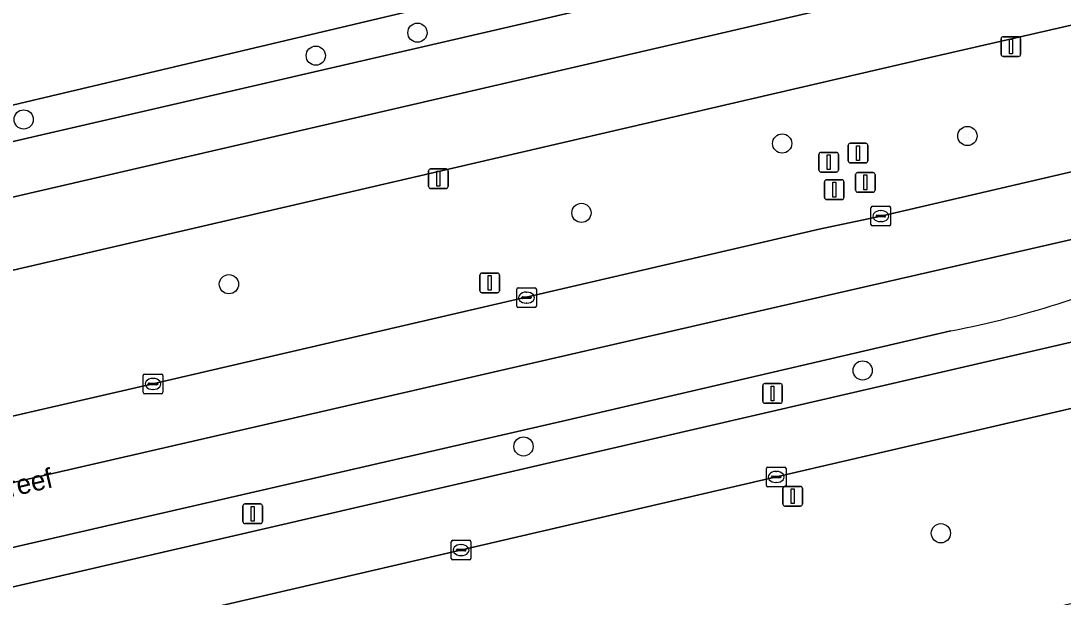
# Model space of a CAD drawing. Extents: x 156412 to 157779, y 382335 to 383768.
# Drawn here: x 157079.5 to 157132.5, y 383006.4 to 383035.7 of the extents above; entities that cross this region are included whole.
import ezdxf

# ---------------------------------------------------------------- set-up
doc = ezdxf.new("R2010")
doc.units = 0
for name, color, linetype in [('IMGEO_Berm_groen', 7, 'Continuous'), ('IMGEO_Boom', 7, 'Continuous'), ('IMGEO_Fietspad_gesloten', 7, 'Continuous'), ('IMGEO_Kolk', 7, 'Continuous'), ('IMGEO_Lichtmast', 7, 'Continuous'), ('IMGEO_Openbare_ruimte_label', 7, 'Continuous'), ('IMGEO_Parkeervlak_open', 7, 'Continuous'), ('IMGEO_Rijbaan_lokaal_gesloten', 7, 'Continuous'), ('IMGEO_Rijbaan_regionaal_gesloten', 7, 'Continuous'), ('IMGEO_Verkeersbordpaal', 7, 'Continuous')]:
    doc.layers.add(name, color=color, linetype=linetype)

msp = doc.modelspace()

# ---------------------------------------------------------------- linework, layer by layer
at = {"layer": 'IMGEO_Berm_groen'}
for points in [[(157134.668, 383046.231), (157133.887, 383045.692), (157132.892, 383044.965), (157131.807, 383044.306), (157130.652, 383043.778), (157130.127, 383043.549), (157130.075, 383043.523), (157130.648, 383041.534), (157069.138, 383027.297), (157007.744, 383013.169), (157007.809, 383012.863), (157007.932, 383012.29), (157010.107, 383012.383)], [(157025.431, 383014.337), (157134.445, 383039.6)], [(157120.078, 383025.139), (157123.21, 383025.803), (157135.435, 383028.656), (157133.846, 383035.729), (157125.414, 383033.797), (157049.55, 383016.188), (157025.969, 383010.873)], [(157114.126, 383015.047), (157142.331, 383021.576), (157144.458, 383022.067), (157143.467, 383026.169), (157141.527, 383025.221), (157138.154, 383023.651)], [(157019.53, 383009.614), (157021.079, 383002.266), (157086.233, 383017.27), (157120.078, 383025.139)], [(157126.773, 383019.975), (157107.253, 383015.436), (157011.566, 382993.422)], [(157011.984, 382991.402), (157114.126, 383015.047)]]:
    msp.add_lwpolyline(points, dxfattribs=at)
msp.add_lwpolyline([(157138.286, 383007.354), (157138.155, 383007.912), (157136.075, 383016.764), (157087.113, 383005.388), (157023.233, 382990.672), (157025.491, 382981.388), (157056.771, 382988.475)], close=True, dxfattribs=at)
msp.add_arc((157117.788, 383067.25), 48.121, 280.7616, 295.0387, dxfattribs=at)
at = {"layer": 'IMGEO_Boom'}
for centre in [(157099.669, 383035.131), (157094.504, 383033.963), (157079.664, 383030.72), (157118.198, 383029.497), (157127.609, 383029.877), (157108.001, 383025.967), (157090.091, 383022.34), (157122.287, 383017.955), (157105.056, 383014.093), (157126.261, 383009.678)]:
    msp.add_circle(centre, 0.489, dxfattribs=at)
at = {"layer": 'IMGEO_Fietspad_gesloten'}
for points in [[(157025.969, 383010.873), (157049.55, 383016.188), (157125.414, 383033.797), (157133.846, 383035.729), (157137.616, 383036.593), (157138.658, 383036.824), (157141.7, 383037.545), (157144.238, 383038.146), (157146.809, 383038.714), (157252.088, 383062.977)], [(157134.445, 383039.6), (157025.431, 383014.337)]]:
    msp.add_lwpolyline(points, dxfattribs=at)
at = {"layer": 'IMGEO_Kolk'}
for p, q in [((157122.784, 383026.303), (157123.636, 383026.303)), ((157122.709, 383025.377), (157122.709, 383026.229)), ((157122.968, 383025.797), (157122.968, 383025.809)), ((157123.406, 383025.76), (157123.008, 383025.76)), ((157123.011, 383025.846), (157123.409, 383025.846)), ((157123.197, 383026.083), (157123.222, 383026.083)), ((157123.452, 383025.809), (157123.452, 383025.797)), ((157123.71, 383026.229), (157123.71, 383025.377)), ((157123.636, 383025.303), (157122.784, 383025.303)), ((157123.22, 383025.523), (157123.195, 383025.523)), ((157104.71, 383021.232), (157104.71, 383022.084)), ((157104.785, 383022.158), (157105.637, 383022.158)), ((157105.711, 383022.084), (157105.711, 383021.232)), ((157104.969, 383021.652), (157104.969, 383021.664)), ((157105.407, 383021.615), (157105.009, 383021.615)), ((157105.012, 383021.701), (157105.41, 383021.701)), ((157105.198, 383021.938), (157105.223, 383021.938)), ((157105.453, 383021.664), (157105.453, 383021.652)), ((157105.637, 383021.158), (157104.785, 383021.158)), ((157105.221, 383021.378), (157105.196, 383021.378)), ((157085.732, 383016.844), (157085.732, 383017.696)), ((157085.807, 383017.77), (157086.659, 383017.77)), ((157085.991, 383017.264), (157085.991, 383017.276)), ((157086.034, 383017.313), (157086.432, 383017.313)), ((157086.22, 383017.55), (157086.245, 383017.55)), ((157086.475, 383017.276), (157086.475, 383017.264)), ((157086.733, 383017.696), (157086.733, 383016.844)), ((157086.659, 383016.77), (157085.807, 383016.77)), ((157086.429, 383017.227), (157086.031, 383017.227)), ((157086.243, 383016.99), (157086.218, 383016.99)), ((157117.469, 383013.04), (157118.321, 383013.04)), ((157117.394, 383012.114), (157117.394, 383012.966)), ((157117.653, 383012.534), (157117.653, 383012.546)), ((157118.091, 383012.497), (157117.693, 383012.497)), ((157117.696, 383012.583), (157118.094, 383012.583)), ((157117.882, 383012.82), (157117.907, 383012.82)), ((157118.137, 383012.546), (157118.137, 383012.534)), ((157118.395, 383012.966), (157118.395, 383012.114)), ((157118.321, 383012.04), (157117.469, 383012.04)), ((157117.905, 383012.26), (157117.88, 383012.26)), ((157101.461, 383009.321), (157102.313, 383009.321)), ((157101.386, 383008.395), (157101.386, 383009.247)), ((157101.645, 383008.815), (157101.645, 383008.827)), ((157102.083, 383008.778), (157101.685, 383008.778)), ((157101.688, 383008.864), (157102.086, 383008.864)), ((157101.874, 383009.101), (157101.899, 383009.101)), ((157102.129, 383008.827), (157102.129, 383008.815)), ((157102.387, 383009.247), (157102.387, 383008.395)), ((157102.313, 383008.321), (157101.461, 383008.321)), ((157101.897, 383008.541), (157101.872, 383008.541))]:
    msp.add_line(p, q, dxfattribs=at)
for points in [[(157122.784, 383026.303), (157123.636, 383026.303)], [(157122.709, 383025.377), (157122.709, 383026.229)], [(157123.71, 383026.229), (157123.71, 383025.377)], [(157123.636, 383025.303), (157122.784, 383025.303)], [(157104.71, 383021.232), (157104.71, 383022.084)], [(157104.785, 383022.158), (157105.637, 383022.158)], [(157105.711, 383022.084), (157105.711, 383021.232)], [(157105.637, 383021.158), (157104.785, 383021.158)], [(157085.732, 383016.844), (157085.732, 383017.696)], [(157085.807, 383017.77), (157086.659, 383017.77)], [(157086.733, 383017.696), (157086.733, 383016.844)], [(157086.659, 383016.77), (157085.807, 383016.77)], [(157117.469, 383013.04), (157118.321, 383013.04)], [(157117.394, 383012.114), (157117.394, 383012.966)], [(157118.395, 383012.966), (157118.395, 383012.114)], [(157118.321, 383012.04), (157117.469, 383012.04)], [(157101.461, 383009.321), (157102.313, 383009.321)], [(157101.386, 383008.395), (157101.386, 383009.247)], [(157102.387, 383009.247), (157102.387, 383008.395)], [(157102.313, 383008.321), (157101.461, 383008.321)]]:
    msp.add_lwpolyline(points, dxfattribs=at)
for centre, radius, start, end in [((157122.786, 383026.227), 0.0765, 91.552, 178.448), ((157122.786, 383026.227), 0.0765, 91.552, 178.448), ((157123.634, 383026.227), 0.0765, 1.552, 88.448), ((157123.634, 383026.227), 0.0765, 1.552, 88.448), ((157123.008, 383025.806), 0.0403, 85.8775, 175.7526), ((157123.005, 383025.796), 0.0366, 178.938, 274.7102), ((157123.409, 383025.803), 0.043, 264.8664, 352.4533), ((157123.413, 383025.808), 0.0386, 1.7309, 96.639), ((157122.786, 383025.379), 0.0765, 181.552, 268.448), ((157122.786, 383025.379), 0.0765, 181.552, 268.448), ((157123.634, 383025.379), 0.0765, 271.552, 358.448), ((157123.634, 383025.379), 0.0765, 271.552, 358.448), ((157104.787, 383022.082), 0.0765, 91.552, 178.448), ((157104.787, 383022.082), 0.0765, 91.552, 178.448), ((157105.635, 383022.082), 0.0765, 1.552, 88.448), ((157105.635, 383022.082), 0.0765, 1.552, 88.448), ((157105.009, 383021.661), 0.0403, 85.8775, 175.7526), ((157105.006, 383021.651), 0.0366, 178.938, 274.7102), ((157105.41, 383021.658), 0.043, 264.8664, 352.4533), ((157105.414, 383021.663), 0.0386, 1.7309, 96.639), ((157104.787, 383021.234), 0.0765, 181.552, 268.448), ((157104.787, 383021.234), 0.0765, 181.552, 268.448), ((157105.635, 383021.234), 0.0765, 271.552, 358.448), ((157105.635, 383021.234), 0.0765, 271.552, 358.448), ((157085.809, 383017.694), 0.0765, 91.552, 178.448), ((157085.809, 383017.694), 0.0765, 91.552, 178.448), ((157086.031, 383017.273), 0.0403, 85.8775, 175.7526), ((157086.028, 383017.263), 0.0366, 178.938, 274.7102), ((157086.432, 383017.27), 0.043, 264.8664, 352.4533), ((157086.436, 383017.275), 0.0386, 1.7309, 96.639), ((157086.657, 383017.694), 0.0765, 1.552, 88.448), ((157086.657, 383017.694), 0.0765, 1.552, 88.448), ((157085.809, 383016.846), 0.0765, 181.552, 268.448), ((157085.809, 383016.846), 0.0765, 181.552, 268.448), ((157086.657, 383016.846), 0.0765, 271.552, 358.448), ((157086.657, 383016.846), 0.0765, 271.552, 358.448), ((157117.471, 383012.964), 0.0765, 91.552, 178.448), ((157117.471, 383012.964), 0.0765, 91.552, 178.448), ((157118.319, 383012.964), 0.0765, 1.552, 88.448), ((157118.319, 383012.964), 0.0765, 1.552, 88.448), ((157117.693, 383012.543), 0.0403, 85.8775, 175.7526), ((157117.69, 383012.533), 0.0366, 178.938, 274.7102), ((157118.094, 383012.54), 0.043, 264.8664, 352.4533), ((157118.098, 383012.545), 0.0386, 1.7309, 96.639), ((157117.471, 383012.116), 0.0765, 181.552, 268.448), ((157117.471, 383012.116), 0.0765, 181.552, 268.448), ((157118.319, 383012.116), 0.0765, 271.552, 358.448), ((157118.319, 383012.116), 0.0765, 271.552, 358.448), ((157101.463, 383009.245), 0.0765, 91.552, 178.448), ((157101.463, 383009.245), 0.0765, 91.552, 178.448), ((157102.311, 383009.245), 0.0765, 1.552, 88.448), ((157102.311, 383009.245), 0.0765, 1.552, 88.448), ((157101.685, 383008.824), 0.0403, 85.8775, 175.7526), ((157101.682, 383008.814), 0.0366, 178.938, 274.7102), ((157102.086, 383008.821), 0.043, 264.8664, 352.4533), ((157102.09, 383008.826), 0.0386, 1.7309, 96.639), ((157101.463, 383008.397), 0.0765, 181.552, 268.448), ((157101.463, 383008.397), 0.0765, 181.552, 268.448), ((157102.311, 383008.397), 0.0765, 271.552, 358.448), ((157102.311, 383008.397), 0.0765, 271.552, 358.448)]:
    msp.add_arc(centre, radius, start, end, dxfattribs=at)
for centre, major_axis, ratio, start_param, end_param in [((157123.196, 383025.803), (-0.387, 0.002), 0.722429, 4.712389, 7.853982), ((157123.221, 383025.803), (-0.39, 0.002), 0.717154, 1.570796, 4.712389), ((157105.197, 383021.658), (-0.387, 0.002), 0.722429, 4.712389, 7.853982), ((157105.222, 383021.658), (-0.39, 0.002), 0.717154, 1.570796, 4.712389), ((157086.219, 383017.27), (-0.387, 0.002), 0.722429, 4.712389, 7.853982), ((157086.244, 383017.27), (-0.39, 0.002), 0.717154, 1.570796, 4.712389), ((157117.881, 383012.54), (-0.387, 0.002), 0.722429, 4.712389, 7.853982), ((157117.906, 383012.54), (-0.39, 0.002), 0.717154, 1.570796, 4.712389), ((157101.873, 383008.821), (-0.387, 0.002), 0.722429, 4.712389, 7.853982), ((157101.898, 383008.821), (-0.39, 0.002), 0.717154, 1.570796, 4.712389)]:
    msp.add_ellipse(centre, major_axis=major_axis, ratio=ratio, start_param=start_param, end_param=end_param, dxfattribs=at)
at = {"layer": 'IMGEO_Lichtmast'}
for p, q in [((157129.323, 383034.025), (157129.323, 383034.825)), ((157129.323, 383034.825), (157129.323, 383034.025)), ((157129.423, 383034.925), (157130.213, 383034.925)), ((157130.213, 383034.925), (157129.423, 383034.925)), ((157130.313, 383034.825), (157130.313, 383034.025)), ((157130.313, 383034.025), (157130.313, 383034.825)), ((157130.213, 383033.925), (157129.423, 383033.925)), ((157129.423, 383033.925), (157130.213, 383033.925)), ((157100.235, 383027.307), (157100.235, 383028.107)), ((157100.235, 383028.107), (157100.235, 383027.307)), ((157100.335, 383028.207), (157101.125, 383028.207)), ((157101.125, 383028.207), (157100.335, 383028.207)), ((157101.225, 383028.107), (157101.225, 383027.307)), ((157101.225, 383027.307), (157101.225, 383028.107)), ((157101.125, 383027.207), (157100.335, 383027.207)), ((157100.335, 383027.207), (157101.125, 383027.207)), ((157117.312, 383017.287), (157118.102, 383017.287)), ((157118.102, 383017.287), (157117.312, 383017.287)), ((157117.212, 383016.387), (157117.212, 383017.187)), ((157117.212, 383017.187), (157117.212, 383016.387)), ((157118.202, 383017.187), (157118.202, 383016.387)), ((157118.202, 383016.387), (157118.202, 383017.187)), ((157118.102, 383016.287), (157117.312, 383016.287)), ((157117.312, 383016.287), (157118.102, 383016.287)), ((157090.801, 383010.268), (157090.801, 383011.068)), ((157090.801, 383011.068), (157090.801, 383010.268)), ((157090.901, 383011.168), (157091.691, 383011.168)), ((157091.691, 383011.168), (157090.901, 383011.168)), ((157091.791, 383011.068), (157091.791, 383010.268)), ((157091.791, 383010.268), (157091.791, 383011.068)), ((157091.691, 383010.168), (157090.901, 383010.168)), ((157090.901, 383010.168), (157091.691, 383010.168))]:
    msp.add_line(p, q, dxfattribs=at)
for points in [[(157129.743, 383034.8), (157129.893, 383034.8), (157129.893, 383034.05), (157129.743, 383034.05), (157129.743, 383034.8)], [(157100.655, 383028.082), (157100.805, 383028.082), (157100.805, 383027.332), (157100.655, 383027.332), (157100.655, 383028.082)], [(157117.632, 383017.162), (157117.782, 383017.162), (157117.782, 383016.412), (157117.632, 383016.412), (157117.632, 383017.162)], [(157091.221, 383011.043), (157091.371, 383011.043), (157091.371, 383010.293), (157091.221, 383010.293), (157091.221, 383011.043)]]:
    msp.add_lwpolyline(points, dxfattribs=at)
for centre, start, end in [((157129.423, 383034.825), 90, 180), ((157129.423, 383034.825), 90, 180), ((157130.213, 383034.825), 0, 90), ((157130.213, 383034.825), 360, 90), ((157129.423, 383034.025), 180, 270), ((157129.423, 383034.025), 180, 270), ((157130.213, 383034.025), 270, 0), ((157130.213, 383034.025), 270, 0), ((157100.335, 383028.107), 90, 180), ((157100.335, 383028.107), 90, 180), ((157101.125, 383028.107), 0, 90), ((157101.125, 383028.107), 360, 90), ((157100.335, 383027.307), 180, 270), ((157100.335, 383027.307), 180, 270), ((157101.125, 383027.307), 270, 0), ((157101.125, 383027.307), 270, 0), ((157117.312, 383017.187), 90, 180), ((157117.312, 383017.187), 90, 180), ((157118.102, 383017.187), 0, 90), ((157118.102, 383017.187), 360, 90), ((157117.312, 383016.387), 180, 270), ((157117.312, 383016.387), 180, 270), ((157118.102, 383016.387), 270, 0), ((157118.102, 383016.387), 270, 0), ((157090.901, 383011.068), 90, 180), ((157090.901, 383011.068), 90, 180), ((157091.691, 383011.068), 0, 90), ((157091.691, 383011.068), 360, 90), ((157090.901, 383010.268), 180, 270), ((157090.901, 383010.268), 180, 270), ((157091.691, 383010.268), 270, 0), ((157091.691, 383010.268), 270, 0)]:
    msp.add_arc(centre, 0.1, start, end, dxfattribs=at)
at = {"layer": 'IMGEO_Parkeervlak_open'}
msp.add_lwpolyline([(157130.648, 383041.534), (157130.075, 383043.523), (157068.115, 383028.853), (157007.386, 383014.842), (157007.744, 383013.169), (157069.138, 383027.297)], close=True, dxfattribs=at)
at = {"layer": 'IMGEO_Rijbaan_lokaal_gesloten'}
msp.add_lwpolyline([(157007.077, 383015.137), (157007.312, 383015.191), (157007.386, 383014.842), (157068.115, 383028.853), (157130.075, 383043.523)], dxfattribs=at)
at = {"layer": 'IMGEO_Rijbaan_regionaal_gesloten'}
for points in [[(157141.179, 383026.512), (157140.296, 383029.792), (157138.951, 383029.477), (157135.435, 383028.656), (157123.21, 383025.803), (157120.078, 383025.139), (157086.233, 383017.27), (157021.079, 383002.266), (157010.025, 382999.721), (157006.286, 382998.858), (157006.14, 382998.823), (157001.796, 382997.802), (156998.557, 382997.047)], [(156997.919, 382997.431), (156998.833, 382993.499), (157040.159, 383003.288), (157114.05, 383020.299), (157141.179, 383026.512)], [(157138.154, 383023.651), (157141.527, 383025.221), (157141.179, 383026.512), (157114.05, 383020.299), (157040.159, 383003.288), (156998.833, 382993.499), (156999.747, 382989.567)], [(157087.113, 383005.388), (157136.075, 383016.764), (157143.094, 383018.395), (157142.331, 383021.576), (157114.126, 383015.047), (157011.984, 382991.402), (157008.132, 382990.527), (157003.794, 382989.545), (157000.955, 382988.868)], [(157107.253, 383015.436), (157126.773, 383019.975)], [(157000.433, 382990.789), (157003.301, 382991.466), (157007.607, 382992.461), (157011.566, 382993.422), (157107.253, 383015.436)]]:
    msp.add_lwpolyline(points, dxfattribs=at)
msp.add_arc((157117.788, 383067.25), 48.121, 280.7616, 295.0387, dxfattribs=at)
at = {"layer": 'IMGEO_Verkeersbordpaal'}
for p, q in [((157121.657, 383029.51), (157122.447, 383029.51)), ((157122.447, 383029.51), (157121.657, 383029.51)), ((157120.069, 383028.145), (157120.069, 383028.945)), ((157120.069, 383028.945), (157120.069, 383028.145)), ((157120.169, 383029.045), (157120.959, 383029.045)), ((157120.959, 383029.045), (157120.169, 383029.045)), ((157121.059, 383028.945), (157121.059, 383028.145)), ((157121.059, 383028.145), (157121.059, 383028.945)), ((157121.557, 383028.61), (157121.557, 383029.41)), ((157121.557, 383029.41), (157121.557, 383028.61)), ((157122.547, 383029.41), (157122.547, 383028.61)), ((157122.547, 383028.61), (157122.547, 383029.41)), ((157122.447, 383028.51), (157121.657, 383028.51)), ((157121.657, 383028.51), (157122.447, 383028.51)), ((157120.959, 383028.045), (157120.169, 383028.045)), ((157120.169, 383028.045), (157120.959, 383028.045)), ((157121.929, 383027.121), (157121.929, 383027.921)), ((157121.929, 383027.921), (157121.929, 383027.121)), ((157122.029, 383028.021), (157122.819, 383028.021)), ((157122.819, 383028.021), (157122.029, 383028.021)), ((157122.919, 383027.921), (157122.919, 383027.121)), ((157122.919, 383027.121), (157122.919, 383027.921)), ((157120.348, 383026.749), (157120.348, 383027.549)), ((157120.348, 383027.549), (157120.348, 383026.749)), ((157120.448, 383027.649), (157121.238, 383027.649)), ((157121.238, 383027.649), (157120.448, 383027.649)), ((157121.338, 383027.549), (157121.338, 383026.749)), ((157121.338, 383026.749), (157121.338, 383027.549)), ((157122.819, 383027.021), (157122.029, 383027.021)), ((157122.029, 383027.021), (157122.819, 383027.021)), ((157121.238, 383026.649), (157120.448, 383026.649)), ((157120.448, 383026.649), (157121.238, 383026.649)), ((157102.846, 383022.009), (157102.846, 383022.809)), ((157102.846, 383022.809), (157102.846, 383022.009)), ((157102.946, 383022.909), (157103.736, 383022.909)), ((157103.736, 383022.909), (157102.946, 383022.909)), ((157103.836, 383022.809), (157103.836, 383022.009)), ((157103.836, 383022.009), (157103.836, 383022.809)), ((157103.736, 383021.909), (157102.946, 383021.909)), ((157102.946, 383021.909), (157103.736, 383021.909)), ((157118.239, 383011.159), (157118.239, 383011.959)), ((157118.239, 383011.959), (157118.239, 383011.159)), ((157118.339, 383012.059), (157119.129, 383012.059)), ((157119.129, 383012.059), (157118.339, 383012.059)), ((157119.229, 383011.959), (157119.229, 383011.159)), ((157119.229, 383011.159), (157119.229, 383011.959)), ((157119.129, 383011.059), (157118.339, 383011.059)), ((157118.339, 383011.059), (157119.129, 383011.059))]:
    msp.add_line(p, q, dxfattribs=at)
for points in [[(157120.489, 383028.92), (157120.639, 383028.92), (157120.639, 383028.17), (157120.489, 383028.17), (157120.489, 383028.92)], [(157121.977, 383029.385), (157122.127, 383029.385), (157122.127, 383028.635), (157121.977, 383028.635), (157121.977, 383029.385)], [(157122.349, 383027.896), (157122.499, 383027.896), (157122.499, 383027.146), (157122.349, 383027.146), (157122.349, 383027.896)], [(157120.768, 383027.524), (157120.918, 383027.524), (157120.918, 383026.774), (157120.768, 383026.774), (157120.768, 383027.524)], [(157103.266, 383022.784), (157103.416, 383022.784), (157103.416, 383022.034), (157103.266, 383022.034), (157103.266, 383022.784)], [(157118.659, 383011.934), (157118.809, 383011.934), (157118.809, 383011.184), (157118.659, 383011.184), (157118.659, 383011.934)]]:
    msp.add_lwpolyline(points, dxfattribs=at)
for centre, start, end in [((157121.657, 383029.41), 90, 180), ((157121.657, 383029.41), 90, 180), ((157122.447, 383029.41), 0, 90), ((157122.447, 383029.41), 360, 90), ((157120.169, 383028.945), 90, 180), ((157120.169, 383028.945), 90, 180), ((157120.959, 383028.945), 0, 90), ((157120.959, 383028.945), 360, 90), ((157121.657, 383028.61), 180, 270), ((157121.657, 383028.61), 180, 270), ((157122.447, 383028.61), 270, 0), ((157122.447, 383028.61), 270, 0), ((157120.169, 383028.145), 180, 270), ((157120.169, 383028.145), 180, 270), ((157120.959, 383028.145), 270, 0), ((157120.959, 383028.145), 270, 0), ((157122.029, 383027.921), 90, 180), ((157122.029, 383027.921), 90, 180), ((157122.819, 383027.921), 0, 90), ((157122.819, 383027.921), 360, 90), ((157120.448, 383027.549), 90, 180), ((157120.448, 383027.549), 90, 180), ((157121.238, 383027.549), 0, 90), ((157121.238, 383027.549), 360, 90), ((157122.029, 383027.121), 180, 270), ((157122.029, 383027.121), 180, 270), ((157122.819, 383027.121), 270, 0), ((157122.819, 383027.121), 270, 0), ((157120.448, 383026.749), 180, 270), ((157120.448, 383026.749), 180, 270), ((157121.238, 383026.749), 270, 0), ((157121.238, 383026.749), 270, 0), ((157102.946, 383022.809), 90, 180), ((157102.946, 383022.809), 90, 180), ((157103.736, 383022.809), 0, 90), ((157103.736, 383022.809), 360, 90), ((157102.946, 383022.009), 180, 270), ((157102.946, 383022.009), 180, 270), ((157103.736, 383022.009), 270, 0), ((157103.736, 383022.009), 270, 0), ((157118.339, 383011.959), 90, 180), ((157118.339, 383011.959), 90, 180), ((157119.129, 383011.959), 0, 90), ((157119.129, 383011.959), 360, 90), ((157118.339, 383011.159), 180, 270), ((157118.339, 383011.159), 180, 270), ((157119.129, 383011.159), 270, 0), ((157119.129, 383011.159), 270, 0)]:
    msp.add_arc(centre, 0.1, start, end, dxfattribs=at)

# ---------------------------------------------------------------- texts
at = {"layer": 'IMGEO_Openbare_ruimte_label'}
msp.add_text('Meerhovendreef', height=1, rotation=13.0633, dxfattribs=at).set_placement((157071.731, 383009.829))

doc.saveas('drawing.dxf')
